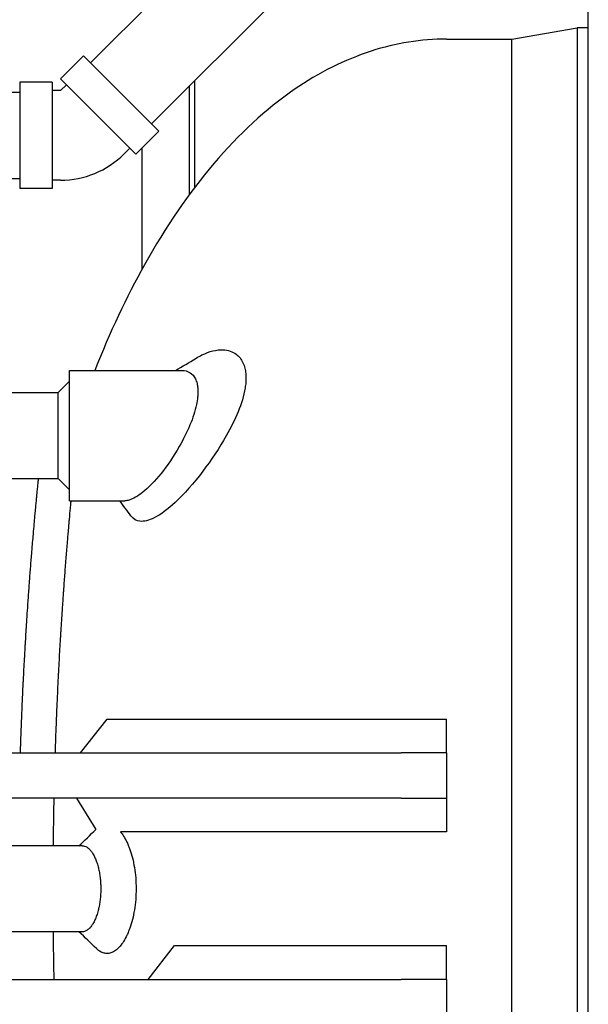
# Model space of a CAD drawing. Header units: inches. Extents: x 24 to 1128, y -58 to 748.
# Tile 326 of 656: x 482 to 494, y 584 to 606. Entities that reach past the tile are written whole.
import ezdxf

# ---------------------------------------------------------------- set-up
doc = ezdxf.new("R2010")
doc.units = ezdxf.units.IN
doc.header["$LTSCALE"] = 32
doc.header["$MEASUREMENT"] = 0
doc.layers.add('Dimension (ANSI)', color=7, linetype='Continuous', lineweight=25)
doc.layers.add('Visible (ANSI)', color=7, linetype='Continuous', lineweight=30)
doc.styles.add('Note Text (ANSI)', font='tahoma.ttf')
doc.dimstyles.new('SB Fraction-16 (ANSI)', dxfattribs={"dimscale": 32, "dimtxt": 0.125, "dimasz": 0.098425, "dimexe": 0.125, "dimexo": 0.0625, "dimgap": 0.031496, "dimtad": 0, "dimtih": 1, "dimtoh": 1, "dimdec": 4, "dimrnd": 1e-08, "dimzin": 0, "dimdsep": 46, "dimlunit": 5, "dimtxsty": 'Note Text (ANSI)', "dimcen": 0.09, "dimdle": 0.393701, "dimclrd": 256, "dimclre": 256, "dimclrt": 256, "dimadec": 0, "dimazin": 3, "dimtfac": 0.96, "dimtofl": 0, "dimtmove": 0, "dimatfit": 3, "dimfxl": 1, "dimfrac": 2, "dimtolj": 1, "dimtzin": 12, "dimlwd": -1, "dimlwe": -1, "dimarcsym": 0})

# ---------------------------------------------------------------- blocks, each defined once
blk = doc.blocks.new('*D19')
at = {"layer": 'Defpoints', "color": 0, "transparency": 16777216}
for p in [(494.281, 695.44), (330.501, 563.44), (494.281, 563.44)]:
    blk.add_point(p, dxfattribs=at)
at = {"layer": 'Dimension (ANSI)', "transparency": 16777216}
for p, q in [((492.281, 695.44), (326.501, 695.44)), ((330.501, 692.29), (330.501, 632.531)), ((330.501, 566.589), (330.501, 626.349)), ((492.281, 563.44), (326.501, 563.44))]:
    blk.add_line(p, q, dxfattribs=at)
for points in [[(329.976, 692.29), (331.026, 692.29), (330.501, 695.44)], [(329.976, 566.589), (331.026, 566.589), (330.501, 563.44)]]:
    blk.add_solid(points, dxfattribs=at)
at = {"layer": 'Dimension (ANSI)', "transparency": 16777216, "insert": (326.421, 631.523), "char_height": 4, "attachment_point": 1, "style": 'Note Text (ANSI)'}
blk.add_mtext('\\A1;132', dxfattribs=at)

msp = doc.modelspace()

# ---------------------------------------------------------------- linework, layer by layer
at = {"layer": 'Visible (ANSI)'}
for p, q in [((494.28063, 563.43978), (494.28063, 695.43978)), ((489.33453, 608.25392), (484.64995, 603.56934)), ((485.64901, 607.2554), (483.30645, 604.91284)), ((492.59548, 605.43978), (494.03261, 605.68978)), ((494.03261, 605.68978), (494.03261, 567.68978)), ((494.28063, 605.68978), (494.03261, 605.68978)), ((494.03261, 605.68978), (494.03261, 567.68978)), ((491.15563, 605.43978), (492.59548, 605.43978)), ((492.59548, 567.93978), (492.59548, 605.43978)), ((492.59548, 586.68978), (492.59548, 605.43978)), ((482.63929, 604.56459), (483.147, 605.07229)), ((484.8094, 603.40989), (483.147, 605.07229)), ((481.74189, 604.49028), (481.74189, 602.13928)), ((482.45989, 604.49028), (481.74189, 604.49028)), ((482.45989, 604.49028), (482.45989, 602.13928)), ((484.3017, 602.90218), (482.63929, 604.56459)), ((485.59409, 604.51348), (485.59409, 602.15753)), ((478.07033, 604.26478), (481.74189, 604.26478)), ((482.64182, 604.30478), (482.45989, 604.30478)), ((482.64182, 604.30478), (482.77046, 604.43342)), ((485.48909, 602.01669), (485.48909, 604.40848)), ((484.3017, 602.90218), (484.8094, 603.40989)), ((484.04189, 602.90471), (484.17053, 603.03335)), ((484.43909, 600.36045), (484.43909, 603.03957)), ((478.07033, 602.36478), (481.74189, 602.36478)), ((482.64182, 602.32478), (482.45989, 602.32478)), ((482.45989, 602.13928), (481.74189, 602.13928)), ((482.84233, 595.25228), (482.84233, 598.12728)), ((482.84233, 598.12728), (485.31912, 598.12728)), ((482.59233, 597.63978), (482.84233, 597.88978)), ((480.59483, 597.63978), (482.59233, 597.63978)), ((482.59233, 596.68978), (482.59233, 597.63978)), ((482.59233, 595.73978), (482.59233, 596.68978)), ((480.69137, 595.73978), (482.59233, 595.73978)), ((482.59233, 595.73978), (482.84233, 595.48978)), ((482.84233, 595.25228), (484.05975, 595.25228)), ((483.08311, 589.68978), (483.6715, 590.43501)), ((483.6715, 590.43501), (491.15563, 590.43501)), ((491.15563, 589.68978), (491.15563, 590.43501)), ((480.15563, 589.68978), (490.15563, 589.68978)), ((491.15563, 589.68978), (490.15563, 589.68978)), ((491.15563, 589.68978), (491.15563, 588.68978)), ((490.15563, 588.68978), (480.15563, 588.68978)), ((482.99496, 588.68978), (483.42096, 587.9944)), ((490.15563, 588.68978), (491.15563, 588.68978)), ((491.15563, 588.68978), (491.15563, 587.94455)), ((483.12164, 587.63978), (480.99536, 587.63978)), ((492.59548, 567.93978), (492.59548, 586.68978)), ((483.12164, 585.73978), (480.99536, 585.73978)), ((484.57484, 584.68978), (485.15666, 585.43402)), ((485.15666, 585.43402), (491.15563, 585.43402)), ((491.15563, 584.68978), (491.15563, 585.43402)), ((480.15563, 584.68978), (490.15563, 584.68978)), ((491.15563, 584.68978), (490.15563, 584.68978)), ((491.15563, 584.68978), (491.15563, 583.68978))]:
    msp.add_line(p, q, dxfattribs=at)
msp.add_arc((482.64182, 604.30478), 1.98, 270, 315, dxfattribs=at)
for points, knots in [([(491.15563, 605.43978), (490.59664, 605.43978), (490.03802, 605.34972), (488.90837, 604.98578), (488.33993, 604.69882), (487.17007, 603.89259), (486.57714, 603.34393), (485.47253, 602.04576), (484.96062, 601.29597), (484.09385, 599.74247), (483.72706, 598.96131), (483.39744, 598.12728)], [0, 0, 0, 0, 0.159713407, 0.159713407, 0.331843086, 0.331843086, 0.531261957, 0.531261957, 0.730680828, 0.730680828, 0.901923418, 0.901923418, 0.901923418, 0.901923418]), ([(485.63114, 598.39726), (485.67446, 598.42395), (485.71767, 598.4479), (485.92347, 598.54909), (486.08395, 598.58913), (486.3357, 598.57638), (486.43475, 598.54497), (486.57752, 598.43827), (486.62868, 598.37651), (486.68345, 598.25994), (486.69781, 598.21878), (486.71717, 598.1382), (486.72343, 598.10025), (486.72933, 598.03862), (486.73069, 598.01646), (486.73185, 597.97505), (486.73189, 597.95599), (486.73092, 597.91365), (486.72972, 597.89027), (486.7246, 597.82522), (486.71936, 597.78282), (486.68476, 597.57279), (486.62982, 597.39508), (486.48398, 597.03623), (486.39448, 596.85717), (486.14619, 596.41726), (485.96853, 596.15071), (485.57741, 595.63688), (485.36921, 595.40154), (485.00713, 595.0634), (484.84989, 594.94477), (484.59042, 594.81469), (484.48427, 594.788), (484.31764, 594.80907), (484.25332, 594.84455), (484.20247, 594.90804), (484.19942, 594.91185), (484.19641, 594.91577), (484.19346, 594.91978)], [-21.76233138, -21.76233138, -21.76233138, -21.76233138, -21.17347235, -21.17347235, -18.9411598, -18.9411598, -17.29125866, -17.29125866, -16.06679041, -16.06679041, -15.48611231, -15.48611231, -15.02190724, -15.02190724, -14.7712068, -14.7712068, -14.56425003, -14.56425003, -14.31911844, -14.31911844, -13.89365168, -13.89365168, -12.25983854, -12.25983854, -10.64522801, -10.64522801, -8.16125577, -8.16125577, -5.49368565, -5.49368565, -3.28453216, -3.28453216, -1.48442035, -1.48442035, 0, 0, 0, 0.08921876, 0.08921876, 0.08921876, 0.08921876]), ([(485.31912, 598.12728), (485.38507, 598.12728), (485.44596, 598.11156), (485.54607, 598.04757), (485.58638, 598.00232), (485.63074, 597.91169), (485.64271, 597.87831), (485.65929, 597.81078), (485.66477, 597.7779), (485.67012, 597.72201), (485.67137, 597.70049), (485.67228, 597.65863), (485.67212, 597.63848), (485.67042, 597.59212), (485.66857, 597.5657), (485.66044, 597.48576), (485.65166, 597.4307), (485.6095, 597.22982), (485.55971, 597.0778), (485.42942, 596.76193), (485.34784, 596.59992), (485.13495, 596.22945), (484.99669, 596.02831), (484.72143, 595.68585), (484.58376, 595.54278), (484.34698, 595.35223), (484.24554, 595.29257), (484.12143, 595.25718), (484.08967, 595.25228), (484.05975, 595.25228)], [-13.37971017, -13.37971017, -13.37971017, -13.37971017, -12.31940103, -12.31940103, -11.34876296, -11.34876296, -10.87285507, -10.87285507, -10.47854388, -10.47854388, -10.24482396, -10.24482396, -10.03837032, -10.03837032, -9.78118061, -9.78118061, -9.27943864, -9.27943864, -8.00734498, -8.00734498, -6.64286173, -6.64286173, -4.71879259, -4.71879259, -2.82826545, -2.82826545, -1.27136169, -1.27136169, -0.70037102, -0.70037102, -0.70037102, -0.70037102]), ([(482.14996, 595.73978), (482.14721, 595.71241), (482.14441, 595.68451), (482.14158, 595.6561), (482.14082, 595.64851), (482.14006, 595.64088), (482.1393, 595.63322), (482.13574, 595.59733), (482.13211, 595.56065), (482.12844, 595.5232), (482.12468, 595.48482), (482.12086, 595.44561), (482.11699, 595.40559), (482.11614, 595.39686), (482.1153, 595.3881), (482.11445, 595.37929), (482.11103, 595.34381), (482.10758, 595.30776), (482.10409, 595.27116), (482.10321, 595.26186), (482.10232, 595.25253), (482.10144, 595.24316), (482.09787, 595.20557), (482.09428, 595.1674), (482.09066, 595.12868), (482.08625, 595.08151), (482.0818, 595.03339), (482.0773, 594.9844), (482.07635, 594.97404), (482.0754, 594.96364), (482.07444, 594.95321), (482.07081, 594.91343), (482.06715, 594.87309), (482.06347, 594.83225), (482.06312, 594.82827), (482.06276, 594.82428), (482.0624, 594.8203), (482.06178, 594.81343), (482.06116, 594.80654), (482.06055, 594.79964), (482.05727, 594.76308), (482.05398, 594.72613), (482.05069, 594.68882), (482.04408, 594.61397), (482.03741, 594.53739), (482.03072, 594.45927), (482.02972, 594.44755), (482.02871, 594.4358), (482.02771, 594.42402), (482.02242, 594.36192), (482.01711, 594.29888), (482.0118, 594.235), (482.01106, 594.22608), (482.01032, 594.21715), (482.00958, 594.2082), (482.00932, 594.20498), (482.00905, 594.20176), (482.00878, 594.19854), (482.0056, 594.16003), (482.00242, 594.12119), (481.99923, 594.08203), (481.99069, 593.97688), (481.98214, 593.86945), (481.97365, 593.75999), (481.97267, 593.74732), (481.97168, 593.73462), (481.9707, 593.72189), (481.96994, 593.71199), (481.96917, 593.70207), (481.96841, 593.69213), (481.96379, 593.63198), (481.95918, 593.57121), (481.9546, 593.50985), (481.95364, 593.49704), (481.95268, 593.48421), (481.95173, 593.47135), (481.94376, 593.36419), (481.93587, 593.25528), (481.92807, 593.14483), (481.92436, 593.09227), (481.92067, 593.03932), (481.917, 592.98602), (481.91612, 592.97319), (481.91524, 592.96034), (481.91436, 592.94747), (481.90906, 592.87005), (481.90382, 592.7919), (481.89865, 592.71311), (481.89781, 592.70035), (481.89697, 592.68757), (481.89613, 592.67477), (481.89387, 592.6401), (481.89162, 592.60531), (481.88938, 592.5704), (481.88045, 592.43114), (481.87171, 592.28971), (481.86321, 592.14652), (481.86248, 592.1342), (481.86175, 592.12186), (481.86102, 592.10952), (481.85996, 592.0915), (481.8589, 592.07345), (481.85785, 592.05538), (481.85623, 592.02775), (481.85463, 592.00006), (481.85304, 591.97231), (481.85077, 591.93284), (481.84852, 591.89323), (481.84629, 591.85349), (481.84562, 591.84155), (481.84495, 591.8296), (481.84429, 591.81763), (481.83577, 591.66474), (481.82754, 591.50998), (481.81964, 591.35369), (481.81808, 591.32285), (481.81653, 591.29194), (481.81499, 591.26096), (481.81444, 591.24989), (481.8139, 591.2388), (481.81335, 591.22771), (481.80903, 591.13976), (481.80481, 591.05131), (481.80069, 590.96243), (481.80021, 590.95186), (481.79972, 590.94128), (481.79923, 590.9307), (481.79598, 590.85994), (481.79281, 590.78891), (481.7897, 590.71762), (481.78442, 590.59651), (481.77936, 590.47459), (481.77451, 590.352), (481.77413, 590.34262), (481.77376, 590.33324), (481.7734, 590.32386), (481.77261, 590.30376), (481.77183, 590.28365), (481.77105, 590.26352), (481.76853, 590.19825), (481.76607, 590.13279), (481.76368, 590.06718), (481.76336, 590.05838), (481.76304, 590.04958), (481.76272, 590.04077), (481.76241, 590.03207), (481.76209, 590.02337), (481.76178, 590.01466), (481.75791, 589.90684), (481.75422, 589.79851), (481.7507, 589.68978)], [0.778215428, 0.778215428, 0.778215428, 0.778215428, 0.781110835, 0.781110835, 0.781110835, 0.781884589, 0.781884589, 0.781884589, 0.78550723, 0.78550723, 0.78550723, 0.789220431, 0.789220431, 0.789220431, 0.790030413, 0.790030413, 0.790030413, 0.793293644, 0.793293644, 0.793293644, 0.794122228, 0.794122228, 0.794122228, 0.797447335, 0.797447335, 0.797447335, 0.80149702, 0.80149702, 0.80149702, 0.802353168, 0.802353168, 0.802353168, 0.805616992, 0.805616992, 0.805616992, 0.805934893, 0.805934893, 0.805934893, 0.806482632, 0.806482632, 0.806482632, 0.809385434, 0.809385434, 0.809385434, 0.81520909, 0.81520909, 0.81520909, 0.816082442, 0.816082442, 0.816082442, 0.820684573, 0.820684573, 0.820684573, 0.821326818, 0.821326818, 0.821326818, 0.821557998, 0.821557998, 0.821557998, 0.824318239, 0.824318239, 0.824318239, 0.831729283, 0.831729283, 0.831729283, 0.832587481, 0.832587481, 0.832587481, 0.833255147, 0.833255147, 0.833255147, 0.837297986, 0.837297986, 0.837297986, 0.838141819, 0.838141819, 0.838141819, 0.845175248, 0.845175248, 0.845175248, 0.848522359, 0.848522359, 0.848522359, 0.849328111, 0.849328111, 0.849328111, 0.854175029, 0.854175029, 0.854175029, 0.854960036, 0.854960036, 0.854960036, 0.857087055, 0.857087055, 0.857087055, 0.865571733, 0.865571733, 0.865571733, 0.86630193, 0.86630193, 0.86630193, 0.867367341, 0.867367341, 0.867367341, 0.868996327, 0.868996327, 0.868996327, 0.871313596, 0.871313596, 0.871313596, 0.872010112, 0.872010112, 0.872010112, 0.880909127, 0.880909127, 0.880909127, 0.882665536, 0.882665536, 0.882665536, 0.883293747, 0.883293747, 0.883293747, 0.88827426, 0.88827426, 0.88827426, 0.888866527, 0.888866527, 0.888866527, 0.892826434, 0.892826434, 0.892826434, 0.899554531, 0.899554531, 0.899554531, 0.900069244, 0.900069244, 0.900069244, 0.901171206, 0.901171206, 0.901171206, 0.904744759, 0.904744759, 0.904744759, 0.905224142, 0.905224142, 0.905224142, 0.905697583, 0.905697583, 0.905697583, 0.911560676, 0.911560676, 0.911560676, 0.911560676]), ([(482.86934, 595.25228), (482.8691, 595.24979), (482.86887, 595.2473), (482.86863, 595.2448), (482.86823, 595.2405), (482.86783, 595.23619), (482.86742, 595.23188), (482.86673, 595.22445), (482.86603, 595.21701), (482.86533, 595.20956), (482.86164, 595.17005), (482.85794, 595.13016), (482.85423, 595.08995), (482.84681, 595.00927), (482.83932, 594.9267), (482.83181, 594.84259), (482.83068, 594.82998), (482.82956, 594.81733), (482.82843, 594.80465), (482.8225, 594.73784), (482.81656, 594.6701), (482.81064, 594.60165), (482.80982, 594.5921), (482.80899, 594.58253), (482.80817, 594.57295), (482.80787, 594.56951), (482.80757, 594.56605), (482.80727, 594.5626), (482.80373, 594.52137), (482.80018, 594.47978), (482.79663, 594.43785), (482.78711, 594.32528), (482.77759, 594.21025), (482.76817, 594.09347), (482.76708, 594.07994), (482.76599, 594.06639), (482.7649, 594.05282), (482.76406, 594.04227), (482.76321, 594.03169), (482.76236, 594.02111), (482.75724, 593.95701), (482.75214, 593.89225), (482.74707, 593.82691), (482.74601, 593.81328), (482.74495, 593.79961), (482.7439, 593.78593), (482.73509, 593.67184), (482.72637, 593.55604), (482.71779, 593.43897), (482.71371, 593.38326), (482.70965, 593.32714), (482.70562, 593.27066), (482.70464, 593.25706), (482.70368, 593.24344), (482.70271, 593.22981), (482.69689, 593.14777), (482.69113, 593.06499), (482.68545, 592.98165), (482.68453, 592.96815), (482.68361, 592.95464), (482.68269, 592.94111), (482.68021, 592.90445), (482.67775, 592.86769), (482.6753, 592.83084), (482.66552, 592.68384), (482.65596, 592.5345), (482.64668, 592.38362), (482.64588, 592.37064), (482.64508, 592.35764), (482.64429, 592.34464), (482.64313, 592.32566), (482.64198, 592.30666), (482.64083, 592.28764), (482.63907, 592.25856), (482.63732, 592.22943), (482.63559, 592.20025), (482.63312, 592.15875), (482.63067, 592.11709), (482.62824, 592.07531), (482.62751, 592.06275), (482.62678, 592.05018), (482.62606, 592.03759), (482.61678, 591.87681), (482.60783, 591.71411), (482.59926, 591.55029), (482.59757, 591.51795), (482.59589, 591.48555), (482.59422, 591.45308), (482.59363, 591.44147), (482.59304, 591.42985), (482.59244, 591.41822), (482.58775, 591.32602), (482.58318, 591.23332), (482.57872, 591.14021), (482.57819, 591.12913), (482.57767, 591.11806), (482.57714, 591.10697), (482.57362, 591.03286), (482.57018, 590.95851), (482.56682, 590.88395), (482.56112, 590.75727), (482.55564, 590.62977), (482.5504, 590.50168), (482.55, 590.49188), (482.5496, 590.48207), (482.54921, 590.47227), (482.54835, 590.45127), (482.54751, 590.43026), (482.54667, 590.40923), (482.54395, 590.34105), (482.5413, 590.2727), (482.53872, 590.20423), (482.53838, 590.19504), (482.53803, 590.18585), (482.53769, 590.17666), (482.53735, 590.16758), (482.53701, 590.1585), (482.53667, 590.14941), (482.53103, 589.99701), (482.52572, 589.8437), (482.52078, 589.68978)], [0.805432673, 0.805432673, 0.805432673, 0.805432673, 0.805616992, 0.805616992, 0.805616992, 0.805934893, 0.805934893, 0.805934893, 0.806482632, 0.806482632, 0.806482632, 0.809385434, 0.809385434, 0.809385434, 0.81520909, 0.81520909, 0.81520909, 0.816082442, 0.816082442, 0.816082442, 0.820684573, 0.820684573, 0.820684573, 0.821326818, 0.821326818, 0.821326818, 0.821557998, 0.821557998, 0.821557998, 0.824318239, 0.824318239, 0.824318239, 0.831729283, 0.831729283, 0.831729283, 0.832587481, 0.832587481, 0.832587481, 0.833255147, 0.833255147, 0.833255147, 0.837297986, 0.837297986, 0.837297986, 0.838141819, 0.838141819, 0.838141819, 0.845175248, 0.845175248, 0.845175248, 0.848522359, 0.848522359, 0.848522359, 0.849328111, 0.849328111, 0.849328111, 0.854175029, 0.854175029, 0.854175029, 0.854960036, 0.854960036, 0.854960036, 0.857087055, 0.857087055, 0.857087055, 0.865571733, 0.865571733, 0.865571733, 0.86630193, 0.86630193, 0.86630193, 0.867367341, 0.867367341, 0.867367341, 0.868996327, 0.868996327, 0.868996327, 0.871313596, 0.871313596, 0.871313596, 0.872010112, 0.872010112, 0.872010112, 0.880909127, 0.880909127, 0.880909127, 0.882665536, 0.882665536, 0.882665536, 0.883293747, 0.883293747, 0.883293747, 0.88827426, 0.88827426, 0.88827426, 0.888866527, 0.888866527, 0.888866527, 0.892826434, 0.892826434, 0.892826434, 0.899554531, 0.899554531, 0.899554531, 0.900069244, 0.900069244, 0.900069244, 0.901171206, 0.901171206, 0.901171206, 0.904744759, 0.904744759, 0.904744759, 0.905224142, 0.905224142, 0.905224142, 0.905697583, 0.905697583, 0.905697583, 0.913639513, 0.913639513, 0.913639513, 0.913639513]), ([(482.49406, 588.68978), (482.49276, 588.62895), (482.49151, 588.56805), (482.49033, 588.50709), (482.49024, 588.50212), (482.49014, 588.49716), (482.49004, 588.49219), (482.48796, 588.38382), (482.48606, 588.27524), (482.48435, 588.16657), (482.48428, 588.16251), (482.48422, 588.15845), (482.48416, 588.1544), (482.48393, 588.13981), (482.4837, 588.12522), (482.48348, 588.11063), (482.48111, 587.95399), (482.47912, 587.797), (482.47753, 587.63978)], [0.9307019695, 0.9307019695, 0.9307019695, 0.9307019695, 0.9337940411, 0.9337940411, 0.9337940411, 0.9340458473, 0.9340458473, 0.9340458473, 0.9395419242, 0.9395419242, 0.9395419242, 0.9397471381, 0.9397471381, 0.9397471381, 0.9404848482, 0.9404848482, 0.9404848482, 0.9484048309, 0.9484048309, 0.9484048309, 0.9484048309]), ([(491.15563, 587.94455), (490.73489, 587.94455), (490.31815, 587.94455), (489.48969, 587.94455), (489.08566, 587.94455), (487.86454, 587.94455), (487.12416, 587.94455), (485.52872, 587.94455), (484.68212, 587.94455), (483.96566, 587.94455)], [-34.06741351, -34.06741351, -34.06741351, -34.06741351, -29.9596097, -29.9596097, -25.75966973, -25.75966973, -16.71848221, -16.71848221, -3.39565443, -3.39565443, -3.39565443, -3.39565443]), ([(483.96566, 587.94454), (483.9885, 587.9168), (484.01132, 587.88515), (484.03301, 587.85084), (484.05803, 587.81125), (484.08304, 587.76569), (484.10615, 587.71692), (484.11919, 587.68942), (484.13207, 587.65999), (484.14448, 587.62913), (484.15406, 587.60531), (484.16334, 587.58067), (484.1722, 587.55556), (484.19246, 587.49808), (484.2117, 587.43433), (484.22828, 587.3685), (484.24493, 587.30244), (484.25983, 587.23058), (484.2717, 587.15763), (484.2836, 587.08456), (484.29305, 587.00693), (484.29931, 586.92877), (484.30553, 586.85098), (484.30879, 586.77046), (484.30881, 586.69058), (484.30881, 586.69031), (484.30881, 586.69005), (484.30881, 586.68978)], [0.823380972, 0.823380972, 0.823380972, 0.823380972, 0.842849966, 0.842849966, 0.842849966, 0.865309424, 0.865309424, 0.865309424, 0.877975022, 0.877975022, 0.877975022, 0.887751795, 0.887751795, 0.887751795, 0.91012912, 0.91012912, 0.91012912, 0.932587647, 0.932587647, 0.932587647, 0.955079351, 0.955079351, 0.955079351, 0.977461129, 0.977461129, 0.977461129, 0.977535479, 0.977535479, 0.977535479, 0.977535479]), ([(483.12164, 587.63978), (483.13907, 587.63976), (483.15668, 587.63697), (483.17381, 587.63159), (483.1922, 587.62581), (483.21077, 587.61682), (483.22863, 587.60511), (483.22946, 587.60456), (483.23029, 587.60401), (483.23112, 587.60346), (483.24115, 587.59671), (483.2512, 587.58897), (483.26108, 587.58036), (483.26937, 587.57312), (483.27754, 587.56527), (483.28548, 587.55695), (483.30274, 587.53887), (483.31996, 587.51735), (483.33585, 587.49412), (483.34245, 587.48448), (483.34903, 587.47425), (483.35547, 587.46361), (483.36446, 587.44876), (483.37319, 587.43309), (483.38142, 587.4171), (483.39545, 587.38984), (483.40922, 587.35924), (483.42133, 587.32859), (483.43341, 587.29804), (483.44509, 587.26426), (483.45514, 587.23111), (483.46081, 587.21241), (483.46631, 587.19281), (483.47143, 587.17302), (483.47539, 587.15775), (483.47912, 587.14236), (483.48256, 587.12725), (483.49043, 587.09266), (483.49765, 587.05541), (483.50344, 587.01987), (483.50926, 586.9842), (483.51428, 586.94648), (483.51808, 586.91034), (483.52189, 586.87414), (483.5248, 586.83694), (483.5267, 586.80016), (483.52859, 586.76357), (483.52954, 586.72643), (483.52954, 586.68978)], [0.707999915, 0.707999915, 0.707999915, 0.707999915, 0.728658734, 0.728658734, 0.728658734, 0.750822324, 0.750822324, 0.750822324, 0.751851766, 0.751851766, 0.751851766, 0.764352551, 0.764352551, 0.764352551, 0.774847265, 0.774847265, 0.774847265, 0.797647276, 0.797647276, 0.797647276, 0.807117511, 0.807117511, 0.807117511, 0.820323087, 0.820323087, 0.820323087, 0.842849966, 0.842849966, 0.842849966, 0.865309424, 0.865309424, 0.865309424, 0.877975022, 0.877975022, 0.877975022, 0.887751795, 0.887751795, 0.887751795, 0.91012912, 0.91012912, 0.91012912, 0.932587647, 0.932587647, 0.932587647, 0.955079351, 0.955079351, 0.955079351, 0.977461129, 0.977461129, 0.977461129, 0.977461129]), ([(483.52954, 586.68978), (483.52954, 586.68966), (483.52954, 586.68954), (483.52954, 586.68941), (483.52953, 586.65263), (483.52858, 586.61584), (483.5267, 586.57937)], [0.9774611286, 0.9774611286, 0.9774611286, 0.9774611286, 0.9775354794, 0.9775354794, 0.9775354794, 1, 1, 1, 1]), ([(483.5267, 586.57937), (483.52481, 586.54282), (483.52189, 586.50532), (483.51807, 586.46911), (483.51426, 586.43296), (483.50924, 586.39524), (483.50341, 586.3595), (483.49758, 586.32378), (483.49033, 586.2864), (483.48243, 586.25174), (483.47903, 586.23683), (483.47534, 586.22164), (483.47143, 586.20654), (483.46627, 586.18657), (483.46071, 586.16679), (483.455, 586.14797), (483.44493, 586.11481), (483.43324, 586.08105), (483.42109, 586.05035), (483.40891, 586.0196), (483.39515, 585.98908), (483.38111, 585.96187), (483.37298, 585.94611), (483.36435, 585.93061), (483.35546, 585.91593), (483.34891, 585.90512), (483.34223, 585.89474), (483.33552, 585.88496), (483.31961, 585.86176), (483.30242, 585.84031), (483.28513, 585.82224), (483.2773, 585.81405), (483.26924, 585.80633), (483.26108, 585.7992), (483.25109, 585.79049), (483.24093, 585.78268), (483.2308, 585.77589), (483.23008, 585.77541), (483.22936, 585.77493), (483.22863, 585.77445), (483.21068, 585.76268), (483.19196, 585.75363), (483.17342, 585.74785), (483.15639, 585.74254), (483.13894, 585.73979), (483.12164, 585.73978)], [0, 0, 0, 0, 0.022507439, 0.022507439, 0.022507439, 0.044983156, 0.044983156, 0.044983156, 0.067441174, 0.067441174, 0.067441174, 0.077099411, 0.077099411, 0.077099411, 0.089871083, 0.089871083, 0.089871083, 0.112369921, 0.112369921, 0.112369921, 0.134909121, 0.134909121, 0.134909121, 0.147966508, 0.147966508, 0.147966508, 0.157579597, 0.157579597, 0.157579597, 0.18037801, 0.18037801, 0.18037801, 0.190712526, 0.190712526, 0.190712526, 0.203350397, 0.203350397, 0.203350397, 0.204251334, 0.204251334, 0.204251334, 0.226570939, 0.226570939, 0.226570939, 0.247073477, 0.247073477, 0.247073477, 0.247073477]), ([(484.2993, 586.45072), (484.29304, 586.37253), (484.28357, 586.29482), (484.27167, 586.22172), (484.25978, 586.14872), (484.24488, 586.07688), (484.22819, 586.01071), (484.21152, 585.94459), (484.1922, 585.88065), (484.17187, 585.82307), (484.16312, 585.7983), (484.15396, 585.774), (484.14451, 585.75049), (484.13201, 585.7194), (484.11899, 585.68968), (484.10582, 585.66193), (484.08262, 585.61304), (484.05761, 585.56756), (484.03252, 585.52794), (484.00738, 585.48824), (483.98071, 585.45213), (483.95433, 585.42158), (483.93906, 585.40389), (483.9234, 585.38746), (483.90764, 585.37258), (483.89605, 585.36162), (483.88439, 585.3515), (483.87281, 585.34228), (483.84536, 585.32042), (483.81716, 585.30275), (483.78948, 585.28983), (483.77693, 585.28397), (483.76428, 585.27897), (483.75163, 585.27488), (483.73617, 585.26987), (483.72071, 585.26622), (483.70547, 585.26392), (483.70438, 585.26376), (483.70329, 585.2636), (483.70221, 585.26345), (483.67527, 585.25971), (483.64815, 585.26009), (483.62168, 585.26451), (483.59388, 585.26916), (483.56621, 585.27833), (483.53935, 585.29176), (483.51215, 585.30536), (483.48525, 585.32359), (483.45939, 585.34594), (483.45127, 585.35295), (483.44321, 585.36041), (483.43522, 585.3683)], [0, 0, 0, 0, 0.022507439, 0.022507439, 0.022507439, 0.044983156, 0.044983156, 0.044983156, 0.067441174, 0.067441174, 0.067441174, 0.077099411, 0.077099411, 0.077099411, 0.089871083, 0.089871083, 0.089871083, 0.112369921, 0.112369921, 0.112369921, 0.134909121, 0.134909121, 0.134909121, 0.147966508, 0.147966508, 0.147966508, 0.157579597, 0.157579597, 0.157579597, 0.18037801, 0.18037801, 0.18037801, 0.190712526, 0.190712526, 0.190712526, 0.203350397, 0.203350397, 0.203350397, 0.204251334, 0.204251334, 0.204251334, 0.226570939, 0.226570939, 0.226570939, 0.250019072, 0.250019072, 0.250019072, 0.273769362, 0.273769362, 0.273769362, 0.281222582, 0.281222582, 0.281222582, 0.281222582]), ([(482.47753, 585.73978), (482.47867, 585.62728), (482.48001, 585.51491), (482.48155, 585.40271), (482.4816, 585.39915), (482.48165, 585.39558), (482.4817, 585.39202), (482.48323, 585.28131), (482.48496, 585.17078), (482.48687, 585.06041), (482.48695, 585.05591), (482.48703, 585.0514), (482.48711, 585.04689), (482.4892, 584.92765), (482.49152, 584.80859), (482.49406, 584.68978)], [0.9801923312, 0.9801923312, 0.9801923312, 0.9801923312, 0.9858494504, 0.9858494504, 0.9858494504, 0.9860292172, 0.9860292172, 0.9860292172, 0.9916117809, 0.9916117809, 0.9916117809, 0.9918398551, 0.9918398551, 0.9918398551, 0.9978724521, 0.9978724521, 0.9978724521, 0.9978724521])]:
    msp.add_open_spline(points, degree=3, knots=knots, dxfattribs=at)
for points in [[(485.17613, 598.12728), (485.32879, 598.21396), (485.4805, 598.30456), (485.6311, 598.39728)], [(484.19346, 594.91978), (484.11135, 595.03134), (484.02914, 595.14222), (483.94684, 595.25228)], [(483.04896, 587.63978), (483.17361, 587.75587), (483.29717, 587.87524), (483.41989, 587.99615)], [(484.30881, 586.68978), (484.30881, 586.60961), (484.30555, 586.52877), (484.2993, 586.45072)], [(483.43522, 585.36829), (483.30746, 585.49437), (483.1788, 585.61886), (483.04896, 585.73978)]]:
    msp.add_open_spline(points, degree=3, dxfattribs=at)

# ---------------------------------------------------------------- dimensions: what is measured, and where the dimension line sits
at = {"layer": 'Dimension (ANSI)'}
dim = msp.add_linear_dim(base=(330.50111, 563.43978), p1=(494.28063, 695.43978), p2=(494.28063, 563.43978), angle=90, dimstyle='SB Fraction-16 (ANSI)', override={"dimgap": 0.031496, "dimdec": 4, "dimtol": 0, "dimlim": 0, "dimtp": 0, "dimtm": 0, "dimtdec": 2, "dimatfit": 1}, dxfattribs=at)
dim.commit()
dim.dimension.update_dxf_attribs({"geometry": '*D19', "text_midpoint": (330.50111, 629.43978), "dimtype": 160})

doc.saveas('drawing.dxf')
